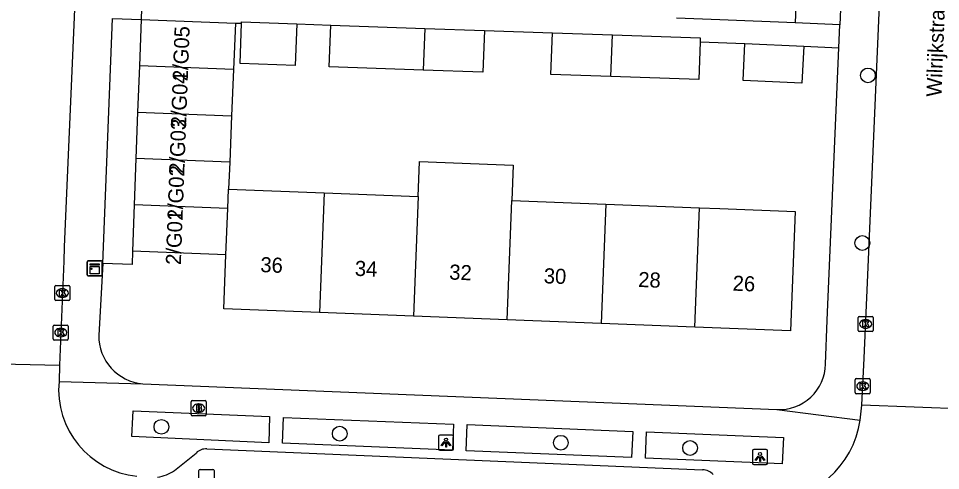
# Model space of a CAD drawing. Extents: x 160732 to 162105, y 387428 to 388479.
# Drawn here: x 161565.2 to 161626.3, y 387752 to 387781.9 of the extents above; entities that cross this region are included whole.
import ezdxf

# ---------------------------------------------------------------- set-up
doc = ezdxf.new("R2010")
doc.units = 0
for name, color, linetype in [('IMGEO_Boom', 7, 'Continuous'), ('IMGEO_Brandkraan', 7, 'Continuous'), ('IMGEO_Kast', 7, 'Continuous'), ('IMGEO_Kolk', 7, 'Continuous'), ('IMGEO_Lichtpunt', 7, 'Continuous'), ('IMGEO_Openbare_ruimte_label', 7, 'Continuous'), ('IMGEO_Pand', 7, 'Continuous'), ('IMGEO_Pand_nummerreeks', 7, 'Continuous'), ('IMGEO_Parkeervlak_open', 7, 'Continuous'), ('IMGEO_Rijbaan_lokaal_open', 7, 'Continuous'), ('IMGEO_Voetpad_open', 7, 'Continuous')]:
    doc.layers.add(name, color=color, linetype=linetype)

msp = doc.modelspace()

# ---------------------------------------------------------------- linework, layer by layer
at = {"layer": 'IMGEO_Boom'}
for centre in [(161621.448, 387778.161), (161621.079, 387767.06), (161574.653, 387754.886), (161586.463, 387754.435), (161601.111, 387753.834), (161609.67, 387753.488)]:
    msp.add_circle(centre, 0.489, dxfattribs=at)
at = {"layer": 'IMGEO_Brandkraan'}
for p, q in [((161576.619, 387755.697), (161576.619, 387756.549)), ((161576.694, 387756.623), (161577.546, 387756.623)), ((161577.62, 387756.549), (161577.62, 387755.697)), ((161577.107, 387756.403), (161577.132, 387756.403)), ((161577.546, 387755.623), (161576.694, 387755.623)), ((161577.13, 387755.843), (161577.105, 387755.843))]:
    msp.add_line(p, q, dxfattribs=at)
for points in [[(161576.619, 387755.697), (161576.619, 387756.549)], [(161576.694, 387756.623), (161577.546, 387756.623)], [(161577.62, 387756.549), (161577.62, 387755.697)], [(161576.967, 387756.323), (161576.967, 387755.923), (161577.18, 387755.923)], [(161577.198, 387756.323), (161576.967, 387756.323)], [(161577.146, 387756.242), (161577.092, 387756.242), (161577.092, 387756.166)], [(161577.092, 387756.166), (161577.145, 387756.166)], [(161577.154, 387756.09), (161577.092, 387756.09), (161577.092, 387756.009)], [(161577.092, 387756.009), (161577.154, 387756.009)], [(161577.546, 387755.623), (161576.694, 387755.623)]]:
    msp.add_lwpolyline(points, dxfattribs=at)
for centre, radius, start, end in [((161576.696, 387756.547), 0.0765, 91.55205, 178.44795), ((161576.696, 387756.547), 0.0765, 91.55205, 178.44795), ((161577.544, 387756.547), 0.0765, 1.55205, 88.44795), ((161577.544, 387756.547), 0.0765, 1.55205, 88.44795), ((161577.147, 387756.204), 0.0379, 267.82845, 90.93552), ((161577.155, 387756.049), 0.0404, 269.87594, 90.50774), ((161577.186, 387756.174), 0.251, 268.66757, 293.53466), ((161577.202, 387756.178), 0.145, 59.4692, 91.53667), ((161577.227, 387756.225), 0.0922, 285.51372, 58.15012), ((161577.232, 387756.033), 0.105, 301.31148, 78.98903), ((161576.696, 387755.699), 0.0765, 181.55205, 268.44795), ((161576.696, 387755.699), 0.0765, 181.55205, 268.44795), ((161577.544, 387755.699), 0.0765, 271.55205, 358.44795), ((161577.544, 387755.699), 0.0765, 271.55205, 358.44795)]:
    msp.add_arc(centre, radius, start, end, dxfattribs=at)
for centre, major_axis, ratio, start_param, end_param in [((161577.106, 387756.123), (-0.387, 0.002), 0.722429, 4.712389, 7.853982), ((161577.131, 387756.123), (-0.39, 0.002), 0.717154, 1.570796, 4.712389)]:
    msp.add_ellipse(centre, major_axis=major_axis, ratio=ratio, start_param=start_param, end_param=end_param, dxfattribs=at)
at = {"layer": 'IMGEO_Kast'}
for p, q in [((161569.733, 387764.962), (161569.733, 387765.803)), ((161569.733, 387765.803), (161569.733, 387764.962)), ((161569.808, 387765.887), (161570.649, 387765.887)), ((161570.649, 387765.887), (161569.808, 387765.887)), ((161570.733, 387765.812), (161570.733, 387764.971)), ((161570.733, 387764.971), (161570.733, 387765.812)), ((161570.658, 387764.887), (161569.817, 387764.887)), ((161569.817, 387764.887), (161570.658, 387764.887))]:
    msp.add_line(p, q, dxfattribs=at)
for points in [[(161569.928, 387765.677), (161570.528, 387765.677), (161570.528, 387765.592), (161569.928, 387765.592), (161569.928, 387765.677)], [(161569.928, 387765.502), (161570.528, 387765.502), (161570.528, 387765.013), (161569.928, 387765.013), (161569.928, 387765.502)]]:
    msp.add_lwpolyline(points, dxfattribs=at)
msp.add_circle((161570.012, 387765.351), 0.0377, dxfattribs=at)
for centre, start, end in [((161569.811, 387765.809), 92.4484, 184.28452), ((161569.811, 387765.809), 92.4484, 184.28452), ((161570.655, 387765.809), 2.4484, 94.28452), ((161570.655, 387765.809), 2.4484, 94.28452), ((161569.811, 387764.965), 182.4484, 274.28452), ((161569.811, 387764.965), 182.4484, 274.28452), ((161570.655, 387764.965), 272.4484, 4.28452), ((161570.655, 387764.965), 272.4484, 4.28452)]:
    msp.add_arc(centre, 0.0779, start, end, dxfattribs=at)
at = {"layer": 'IMGEO_Kolk'}
for p, q in [((161567.591, 387763.323), (161567.591, 387764.175)), ((161567.666, 387764.249), (161568.518, 387764.249)), ((161568.079, 387764.029), (161568.104, 387764.029)), ((161568.592, 387764.175), (161568.592, 387763.323)), ((161568.518, 387763.249), (161567.666, 387763.249)), ((161568.102, 387763.469), (161568.077, 387763.469)), ((161620.798, 387761.274), (161620.798, 387762.126)), ((161620.873, 387762.2), (161621.725, 387762.2)), ((161621.286, 387761.98), (161621.311, 387761.98)), ((161621.799, 387762.126), (161621.799, 387761.274)), ((161567.484, 387760.705), (161567.484, 387761.557)), ((161567.559, 387761.631), (161568.411, 387761.631)), ((161567.972, 387761.411), (161567.997, 387761.411)), ((161568.485, 387761.557), (161568.485, 387760.705)), ((161621.309, 387761.42), (161621.284, 387761.42)), ((161567.995, 387760.851), (161567.97, 387760.851)), ((161621.725, 387761.2), (161620.873, 387761.2)), ((161568.411, 387760.631), (161567.559, 387760.631)), ((161620.605, 387757.154), (161620.605, 387758.006)), ((161620.68, 387758.08), (161621.532, 387758.08)), ((161621.093, 387757.86), (161621.118, 387757.86)), ((161621.606, 387758.006), (161621.606, 387757.154)), ((161621.532, 387757.08), (161620.68, 387757.08)), ((161621.116, 387757.3), (161621.091, 387757.3)), ((161577.135, 387751.14), (161577.135, 387751.992)), ((161577.21, 387752.066), (161578.062, 387752.066)), ((161578.136, 387751.992), (161578.136, 387751.14))]:
    msp.add_line(p, q, dxfattribs=at)
for points in [[(161567.591, 387763.323), (161567.591, 387764.175)], [(161567.666, 387764.249), (161568.518, 387764.249)], [(161567.912, 387763.949), (161568.035, 387763.949), (161568.035, 387763.798), (161568.165, 387763.949), (161568.329, 387763.949), (161568.183, 387763.798), (161568.336, 387763.549), (161568.184, 387763.549), (161568.099, 387763.713), (161568.035, 387763.646), (161568.035, 387763.549), (161567.912, 387763.549), (161567.912, 387763.949)], [(161568.592, 387764.175), (161568.592, 387763.323)], [(161568.518, 387763.249), (161567.666, 387763.249)], [(161620.798, 387761.274), (161620.798, 387762.126)], [(161620.873, 387762.2), (161621.725, 387762.2)], [(161621.799, 387762.126), (161621.799, 387761.274)], [(161567.484, 387760.705), (161567.484, 387761.557)], [(161567.559, 387761.631), (161568.411, 387761.631)], [(161568.485, 387761.557), (161568.485, 387760.705)], [(161621.119, 387761.9), (161621.242, 387761.9), (161621.242, 387761.749), (161621.372, 387761.9), (161621.536, 387761.9), (161621.39, 387761.749), (161621.543, 387761.5), (161621.391, 387761.5), (161621.306, 387761.664), (161621.242, 387761.597), (161621.242, 387761.5), (161621.119, 387761.5), (161621.119, 387761.9)], [(161567.805, 387761.331), (161567.928, 387761.331), (161567.928, 387761.18), (161568.058, 387761.331), (161568.222, 387761.331), (161568.076, 387761.18), (161568.229, 387760.931), (161568.077, 387760.931), (161567.992, 387761.095), (161567.928, 387761.028), (161567.928, 387760.931), (161567.805, 387760.931), (161567.805, 387761.331)], [(161621.725, 387761.2), (161620.873, 387761.2)], [(161568.411, 387760.631), (161567.559, 387760.631)], [(161620.605, 387757.154), (161620.605, 387758.006)], [(161620.68, 387758.08), (161621.532, 387758.08)], [(161620.926, 387757.78), (161621.049, 387757.78), (161621.049, 387757.629), (161621.179, 387757.78), (161621.343, 387757.78), (161621.197, 387757.629), (161621.35, 387757.38), (161621.198, 387757.38), (161621.113, 387757.544), (161621.049, 387757.477), (161621.049, 387757.38), (161620.926, 387757.38), (161620.926, 387757.78)], [(161621.606, 387758.006), (161621.606, 387757.154)], [(161621.532, 387757.08), (161620.68, 387757.08)], [(161577.135, 387751.14), (161577.135, 387751.992)], [(161577.21, 387752.066), (161578.062, 387752.066)], [(161578.136, 387751.992), (161578.136, 387751.14)]]:
    msp.add_lwpolyline(points, dxfattribs=at)
for centre, start, end in [((161567.668, 387764.173), 91.55205, 178.44795), ((161567.668, 387764.173), 91.55205, 178.44795), ((161568.516, 387764.173), 1.55205, 88.44795), ((161568.516, 387764.173), 1.55205, 88.44795), ((161567.668, 387763.325), 181.55205, 268.44795), ((161567.668, 387763.325), 181.55205, 268.44795), ((161568.516, 387763.325), 271.55205, 358.44795), ((161568.516, 387763.325), 271.55205, 358.44795), ((161620.875, 387762.124), 91.55205, 178.44795), ((161620.875, 387762.124), 91.55205, 178.44795), ((161621.723, 387762.124), 1.55205, 88.44795), ((161621.723, 387762.124), 1.55205, 88.44795), ((161567.561, 387761.555), 91.55205, 178.44795), ((161567.561, 387761.555), 91.55205, 178.44795), ((161568.409, 387761.555), 1.55205, 88.44795), ((161568.409, 387761.555), 1.55205, 88.44795), ((161620.875, 387761.276), 181.55205, 268.44795), ((161620.875, 387761.276), 181.55205, 268.44795), ((161621.723, 387761.276), 271.55205, 358.44795), ((161621.723, 387761.276), 271.55205, 358.44795), ((161567.561, 387760.707), 181.55205, 268.44795), ((161567.561, 387760.707), 181.55205, 268.44795), ((161568.409, 387760.707), 271.55205, 358.44795), ((161568.409, 387760.707), 271.55205, 358.44795), ((161620.682, 387758.004), 91.55205, 178.44795), ((161620.682, 387758.004), 91.55205, 178.44795), ((161621.53, 387758.004), 1.55205, 88.44795), ((161621.53, 387758.004), 1.55205, 88.44795), ((161620.682, 387757.156), 181.55205, 268.44795), ((161620.682, 387757.156), 181.55205, 268.44795), ((161621.53, 387757.156), 271.55205, 358.44795), ((161621.53, 387757.156), 271.55205, 358.44795), ((161577.212, 387751.99), 91.55205, 178.44795), ((161577.212, 387751.99), 91.55205, 178.44795), ((161578.06, 387751.99), 1.55205, 88.44795), ((161578.06, 387751.99), 1.55205, 88.44795)]:
    msp.add_arc(centre, 0.0765, start, end, dxfattribs=at)
for centre, major_axis, ratio, start_param, end_param in [((161568.078, 387763.749), (-0.387, 0.002), 0.722429, 4.712389, 7.853982), ((161568.103, 387763.749), (-0.39, 0.002), 0.717154, 1.570796, 4.712389), ((161621.285, 387761.7), (-0.387, 0.002), 0.722429, 4.712389, 7.853982), ((161621.31, 387761.7), (-0.39, 0.002), 0.717154, 1.570796, 4.712389), ((161567.971, 387761.131), (-0.387, 0.002), 0.722429, 4.712389, 7.853982), ((161567.996, 387761.131), (-0.39, 0.002), 0.717154, 1.570796, 4.712389), ((161621.092, 387757.58), (-0.387, 0.002), 0.722429, 4.712389, 7.853982), ((161621.117, 387757.58), (-0.39, 0.002), 0.717154, 1.570796, 4.712389)]:
    msp.add_ellipse(centre, major_axis=major_axis, ratio=ratio, start_param=start_param, end_param=end_param, dxfattribs=at)
at = {"layer": 'IMGEO_Lichtpunt'}
for p, q in [((161593.005, 387754.246), (161593.005, 387753.439)), ((161593.005, 387754.246), (161593.005, 387753.439)), ((161593.907, 387754.341), (161593.099, 387754.341)), ((161593.907, 387754.341), (161593.099, 387754.341)), ((161594.001, 387753.439), (161594.001, 387754.246)), ((161594.001, 387753.439), (161594.001, 387754.246)), ((161593.099, 387753.345), (161593.907, 387753.345)), ((161593.099, 387753.345), (161593.907, 387753.345)), ((161613.804, 387753.288), (161613.804, 387752.481)), ((161613.804, 387753.288), (161613.804, 387752.481)), ((161614.706, 387753.383), (161613.898, 387753.383)), ((161614.706, 387753.383), (161613.898, 387753.383)), ((161614.8, 387752.481), (161614.8, 387753.288)), ((161614.8, 387752.481), (161614.8, 387753.288)), ((161613.898, 387752.387), (161614.706, 387752.387)), ((161613.898, 387752.387), (161614.706, 387752.387))]:
    msp.add_line(p, q, dxfattribs=at)
for points in [[(161593.379, 387753.91), (161593.418, 387753.882), (161593.23, 387753.62), (161593.192, 387753.647), (161593.379, 387753.91)], [(161593.481, 387753.862), (161593.528, 387753.862), (161593.528, 387753.54), (161593.481, 387753.54), (161593.481, 387753.862)], [(161593.591, 387753.882), (161593.629, 387753.909), (161593.816, 387753.647), (161593.777, 387753.619), (161593.591, 387753.882)], [(161614.178, 387752.952), (161614.217, 387752.924), (161614.029, 387752.662), (161613.991, 387752.689), (161614.178, 387752.952)], [(161614.28, 387752.904), (161614.327, 387752.904), (161614.327, 387752.582), (161614.28, 387752.582), (161614.28, 387752.904)], [(161614.39, 387752.924), (161614.428, 387752.951), (161614.615, 387752.689), (161614.576, 387752.661), (161614.39, 387752.924)]]:
    msp.add_lwpolyline(points, dxfattribs=at)
for centre in [(161593.504, 387754.044), (161614.303, 387753.086)]:
    msp.add_circle(centre, 0.0994, dxfattribs=at)
for centre, start, end in [((161593.099, 387754.246), 90, 180), ((161593.099, 387754.246), 90, 180), ((161593.907, 387754.246), 0, 90), ((161593.907, 387754.246), 0, 90), ((161593.099, 387753.439), 180, 270), ((161593.099, 387753.439), 180, 270), ((161593.907, 387753.439), 270, 0), ((161593.907, 387753.439), 270, 360), ((161613.898, 387753.288), 90, 180), ((161613.898, 387753.288), 90, 180), ((161614.706, 387753.288), 0, 90), ((161614.706, 387753.288), 0, 90), ((161613.898, 387752.481), 180, 270), ((161613.898, 387752.481), 180, 270), ((161614.706, 387752.481), 270, 0), ((161614.706, 387752.481), 270, 360)]:
    msp.add_arc(centre, 0.0946, start, end, dxfattribs=at)
at = {"layer": 'IMGEO_Pand'}
for points in [[(161616.87, 387787.958), (161616.627, 387781.642)], [(161573.306, 387781.863), (161573.192, 387778.793)], [(161573.306, 387781.863), (161579.56, 387781.632)], [(161579.56, 387781.632), (161579.432, 387778.562)], [(161583.613, 387781.572), (161583.517, 387778.815), (161579.86, 387778.943), (161579.954, 387781.618)], [(161579.954, 387781.618), (161579.957, 387781.7), (161583.613, 387781.572)], [(161616.627, 387781.642), (161611.631, 387781.834), (161608.761, 387781.945)], [(161591.984, 387778.52), (161585.766, 387778.737), (161585.874, 387781.493)], [(161585.874, 387781.493), (161592.092, 387781.277)], [(161592.092, 387781.277), (161591.984, 387778.52)], [(161596.049, 387781.139), (161595.953, 387778.382), (161591.984, 387778.52)], [(161592.092, 387781.277), (161596.049, 387781.139)], [(161604.419, 387778.087), (161600.451, 387778.226), (161600.547, 387780.982)], [(161600.547, 387780.982), (161604.527, 387780.844)], [(161604.419, 387778.087), (161604.527, 387780.844)], [(161610.329, 387780.376), (161610.241, 387777.885), (161604.419, 387778.087)], [(161604.527, 387780.844), (161610.338, 387780.642), (161610.329, 387780.376)], [(161617.194, 387780.091), (161617.081, 387777.644), (161613.19, 387777.824), (161613.302, 387780.271)], [(161613.302, 387780.271), (161617.194, 387780.091)], [(161573.192, 387778.793), (161573.078, 387775.724)], [(161579.432, 387778.562), (161573.192, 387778.793)], [(161579.432, 387778.562), (161579.304, 387775.493)], [(161573.078, 387775.724), (161572.965, 387772.654)], [(161573.078, 387775.724), (161579.304, 387775.493)], [(161579.304, 387775.493), (161579.176, 387772.424)], [(161572.965, 387772.654), (161572.851, 387769.585)], [(161579.176, 387772.424), (161572.965, 387772.654)], [(161579.176, 387772.424), (161579.101, 387770.625)], [(161591.654, 387770.132), (161591.745, 387772.456), (161597.962, 387772.211), (161597.871, 387769.887)], [(161579.051, 387769.355), (161579.101, 387770.625)], [(161579.101, 387770.625), (161585.437, 387770.376)], [(161585.437, 387770.376), (161585.126, 387762.461)], [(161585.437, 387770.376), (161591.654, 387770.132)], [(161591.654, 387770.132), (161591.343, 387762.217)], [(161572.851, 387769.585), (161572.737, 387766.515)], [(161579.051, 387769.355), (161572.851, 387769.585)], [(161578.93, 387766.286), (161579.051, 387769.355)], [(161597.56, 387761.972), (161597.871, 387769.887)], [(161597.871, 387769.887), (161604.087, 387769.643)], [(161604.087, 387769.643), (161603.776, 387761.728)], [(161604.087, 387769.643), (161610.304, 387769.399)], [(161609.993, 387761.484), (161610.304, 387769.399)], [(161610.304, 387769.399), (161611.647, 387769.346), (161616.641, 387769.15), (161616.33, 387761.235), (161609.993, 387761.484)], [(161578.93, 387766.286), (161572.737, 387766.515)], [(161585.126, 387762.461), (161578.79, 387762.71), (161578.93, 387766.286)], [(161591.343, 387762.217), (161585.126, 387762.461)], [(161597.56, 387761.972), (161591.343, 387762.217)], [(161603.776, 387761.728), (161597.56, 387761.972)], [(161609.993, 387761.484), (161603.776, 387761.728)]]:
    msp.add_lwpolyline(points, dxfattribs=at)
at = {"layer": 'IMGEO_Parkeervlak_open'}
msp.add_lwpolyline([(161572.737, 387766.515), (161572.725, 387765.628), (161570.766, 387765.71)], dxfattribs=at)
at = {"layer": 'IMGEO_Rijbaan_lokaal_open'}
for points in [[(161571.185, 387839.783), (161568.877, 387782.009), (161568.218, 387766.815), (161568.179, 387765.857), (161567.896, 387758.971)], [(161621.047, 387756.33), (161621.192, 387759.429), (161621.427, 387764.443), (161622.688, 387793.532)], [(161561.103, 387759.123), (161567.896, 387758.971)], [(161567.896, 387758.971), (161567.873, 387757.9)], [(161620.947, 387755.335), (161621.047, 387756.33)], [(161627.988, 387756.068), (161621.047, 387756.33)]]:
    msp.add_lwpolyline(points, dxfattribs=at)
for centre, radius, start, end in [((161573.614, 387757.355), 5.767, 174.57246, 264.20669), ((161614.697, 387756.276), 6.32, 270.75922, 351.44136)]:
    msp.add_arc(centre, radius, start, end, dxfattribs=at)
at = {"layer": 'IMGEO_Voetpad_open'}
for points in [[(161622.097, 387843.718), (161621.248, 387821.925), (161620.622, 387805.873), (161619.584, 387781.516)], [(161573.36, 387783.33), (161573.306, 387781.863)], [(161570.766, 387765.71), (161571.403, 387781.924), (161573.306, 387781.863)], [(161579.56, 387781.632), (161579.954, 387781.618)], [(161583.613, 387781.572), (161585.874, 387781.493)], [(161619.584, 387781.516), (161616.627, 387781.642)], [(161619.519, 387779.992), (161619.584, 387781.516)], [(161596.049, 387781.139), (161600.547, 387780.982)], [(161610.329, 387780.376), (161613.302, 387780.271)], [(161617.194, 387780.091), (161619.519, 387779.992)], [(161618.633, 387759.046), (161618.751, 387761.954), (161619.519, 387779.992)], [(161570.766, 387765.71), (161570.506, 387760.967)], [(161567.873, 387757.9), (161573.425, 387757.739)], [(161573.425, 387757.739), (161615.406, 387756.031)], [(161581.765, 387753.83), (161572.689, 387754.249), (161572.753, 387755.527), (161572.774, 387755.946), (161581.823, 387755.562), (161581.765, 387753.83)], [(161615.406, 387756.031), (161620.947, 387755.335)], [(161593.991, 387755.07), (161593.926, 387753.342), (161582.679, 387753.801), (161582.737, 387755.497), (161593.991, 387755.07)], [(161605.87, 387754.585), (161605.797, 387752.862), (161594.831, 387753.301), (161594.912, 387755.04), (161605.87, 387754.585)], [(161606.783, 387754.564), (161615.863, 387754.174), (161615.779, 387752.434), (161606.721, 387752.823), (161606.783, 387754.564)], [(161577.669, 387753.423), (161610.503, 387752.035)], [(161575.516, 387751.999), (161576.952, 387753.153)]]:
    msp.add_lwpolyline(points, dxfattribs=at)
for centre, radius, start, end in [((161573.687, 387760.91), 3.181, 178.96625, 265.27826), ((161615.58, 387759.079), 3.053, 266.73669, 359.37287), ((161577.591, 387752.544), 0.882, 84.90538, 136.36427), ((161574.121, 387753.921), 2.375, 276.84399, 305.97495), ((161610.509, 387751.088), 0.947, 42.85357, 90.33499)]:
    msp.add_arc(centre, radius, start, end, dxfattribs=at)

# ---------------------------------------------------------------- texts
at = {"layer": 'IMGEO_Openbare_ruimte_label'}
msp.add_text('Wilrijkstraat', height=1, rotation=87.76436, dxfattribs=at).set_placement((161626.316, 387776.729))
at = {"layer": 'IMGEO_Pand_nummerreeks'}
for s, rotation, p in [('2/G05', 87.85241, (161576.394, 387777.767)), ('2/G04', 87.85241, (161576.279, 387774.697)), ('2/G03', 87.85241, (161576.164, 387771.626)), ('2/G02', 87.85241, (161576.049, 387768.55)), ('2/G01', 87.85241, (161575.938, 387765.596)), ('36', 357.74992, (161581.192, 387765.137)), ('34', 357.74992, (161587.449, 387764.891)), ('32', 357.74828, (161593.703, 387764.646)), ('30', 357.74992, (161599.965, 387764.399)), ('28', 357.74992, (161606.222, 387764.154)), ('26', 357.74992, (161612.476, 387763.908))]:
    msp.add_text(s, height=1, rotation=rotation, dxfattribs=at).set_placement(p)

doc.saveas('drawing.dxf')
